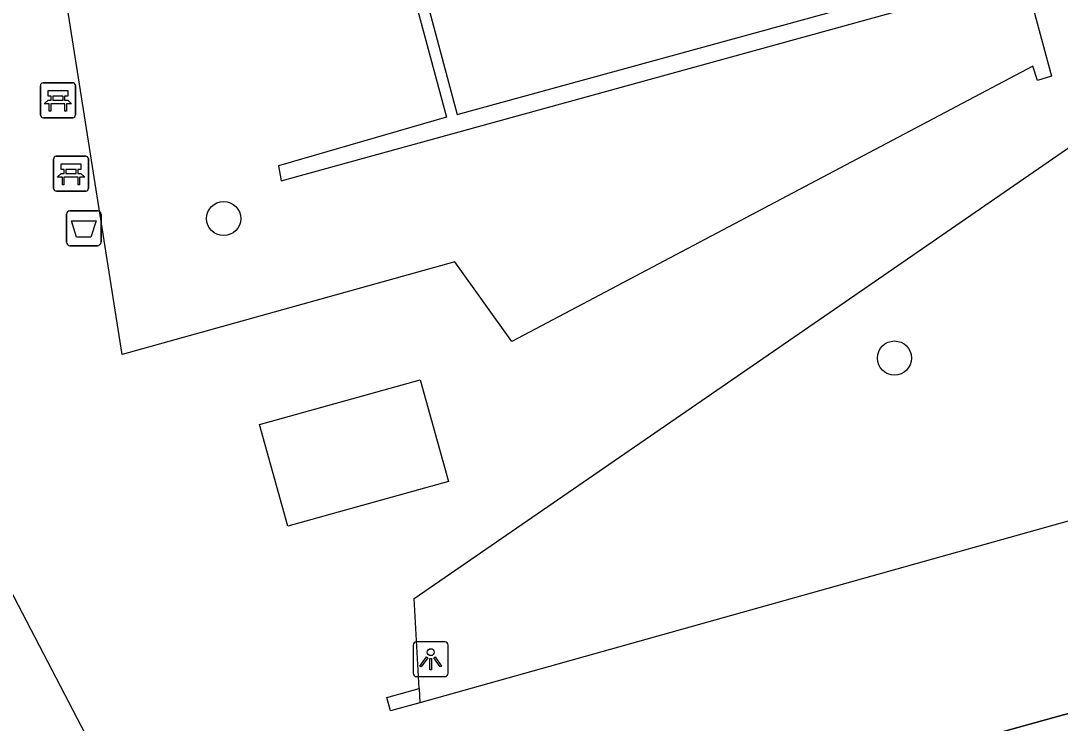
# Model space of a CAD drawing. Extents: x 159053 to 160041, y 380450 to 381422.
# Drawn here: x 159211.91 to 159241.67, y 381135.12 to 381155.22 of the extents above; entities that cross this region are included whole.
import ezdxf

# ---------------------------------------------------------------- set-up
doc = ezdxf.new("R2010")
doc.units = 0
for name, color, linetype in [('IMGEO_Afvalbak', 7, 'Continuous'), ('IMGEO_Bank', 7, 'Continuous'), ('IMGEO_Boom', 7, 'Continuous'), ('IMGEO_Lichtpunt', 7, 'Continuous'), ('IMGEO_Muur', 7, 'Continuous'), ('IMGEO_Pand', 7, 'Continuous'), ('IMGEO_Pand_overbouw', 7, 'Continuous'), ('IMGEO_Pand_vergunning_verleend', 7, 'Continuous'), ('IMGEO_Rijbaan_lokaal_open', 7, 'Continuous')]:
    doc.layers.add(name, color=color, linetype=linetype)

msp = doc.modelspace()

# ---------------------------------------------------------------- linework, layer by layer
at = {"layer": 'IMGEO_Afvalbak'}
for p, q in [((159213.214, 381148.888), (159213.214, 381149.688)), ((159213.214, 381149.688), (159213.214, 381148.888)), ((159213.314, 381149.788), (159214.104, 381149.788)), ((159214.104, 381149.788), (159213.314, 381149.788)), ((159214.204, 381149.688), (159214.204, 381148.888)), ((159214.204, 381148.888), (159214.204, 381149.688)), ((159214.104, 381148.788), (159213.314, 381148.788)), ((159213.314, 381148.788), (159214.104, 381148.788))]:
    msp.add_line(p, q, dxfattribs=at)
msp.add_lwpolyline([(159213.357, 381149.502), (159214.061, 381149.502), (159213.912, 381149.032), (159213.506, 381149.032), (159213.357, 381149.502)], dxfattribs=at)
for centre, start, end in [((159213.314, 381149.688), 90, 180), ((159213.314, 381149.688), 90, 180), ((159214.104, 381149.688), 0, 90), ((159214.104, 381149.688), 360, 90), ((159213.314, 381148.888), 180, 270), ((159213.314, 381148.888), 180, 270), ((159214.104, 381148.888), 270, 0), ((159214.104, 381148.888), 270, 0)]:
    msp.add_arc(centre, 0.1, start, end, dxfattribs=at)
at = {"layer": 'IMGEO_Bank'}
for p, q in [((159212.545, 381153.45), (159213.386, 381153.45)), ((159213.386, 381153.45), (159212.545, 381153.45)), ((159212.47, 381152.525), (159212.47, 381153.366)), ((159212.47, 381153.366), (159212.47, 381152.525)), ((159213.47, 381153.375), (159213.47, 381152.534)), ((159213.47, 381152.534), (159213.47, 381153.375)), ((159213.167, 381152.848), (159212.774, 381152.848)), ((159212.779, 381152.956), (159212.779, 381153.062)), ((159212.823, 381153.062), (159212.823, 381152.956)), ((159213.111, 381153.068), (159212.829, 381153.068)), ((159212.829, 381152.95), (159213.111, 381152.95)), ((159213.117, 381152.956), (159213.117, 381153.062)), ((159213.161, 381153.062), (159213.161, 381152.956)), ((159213.395, 381152.45), (159212.554, 381152.45)), ((159212.554, 381152.45), (159213.395, 381152.45)), ((159212.92, 381151.349), (159213.761, 381151.349)), ((159213.761, 381151.349), (159212.92, 381151.349)), ((159212.845, 381150.424), (159212.845, 381151.265)), ((159212.845, 381151.265), (159212.845, 381150.424)), ((159213.845, 381151.274), (159213.845, 381150.433)), ((159213.845, 381150.433), (159213.845, 381151.274)), ((159213.542, 381150.747), (159213.149, 381150.747)), ((159213.154, 381150.855), (159213.154, 381150.961)), ((159213.198, 381150.961), (159213.198, 381150.855)), ((159213.486, 381150.967), (159213.204, 381150.967)), ((159213.204, 381150.849), (159213.486, 381150.849)), ((159213.492, 381150.855), (159213.492, 381150.961)), ((159213.536, 381150.961), (159213.536, 381150.855)), ((159213.77, 381150.349), (159212.929, 381150.349)), ((159212.929, 381150.349), (159213.77, 381150.349))]:
    msp.add_line(p, q, dxfattribs=at)
for points in [[(159212.773, 381153.068), (159212.687, 381153.068), (159212.687, 381153.229), (159213.25, 381153.229), (159213.25, 381153.068), (159213.167, 381153.068)], [(159212.717, 381152.848), (159212.575, 381152.848), (159212.687, 381152.95), (159212.773, 381152.95)], [(159212.767, 381152.841), (159212.767, 381152.634), (159212.724, 381152.634), (159212.724, 381152.841)], [(159213.167, 381152.95), (159213.25, 381152.95), (159213.362, 381152.848), (159213.223, 381152.848)], [(159213.217, 381152.841), (159213.217, 381152.634), (159213.173, 381152.634), (159213.173, 381152.841)], [(159213.148, 381150.967), (159213.062, 381150.967), (159213.062, 381151.128), (159213.625, 381151.128), (159213.625, 381150.967), (159213.542, 381150.967)], [(159213.092, 381150.747), (159212.95, 381150.747), (159213.062, 381150.849), (159213.148, 381150.849)], [(159213.142, 381150.74), (159213.142, 381150.533), (159213.099, 381150.533), (159213.099, 381150.74)], [(159213.542, 381150.849), (159213.625, 381150.849), (159213.737, 381150.747), (159213.598, 381150.747)], [(159213.592, 381150.74), (159213.592, 381150.533), (159213.548, 381150.533), (159213.548, 381150.74)]]:
    msp.add_lwpolyline(points, dxfattribs=at)
for centre, radius, start, end in [((159212.548, 381153.372), 0.0779, 92.4484, 184.2845), ((159212.548, 381153.372), 0.0779, 92.4484, 184.2845), ((159213.392, 381153.372), 0.0779, 2.4484, 94.2845), ((159213.392, 381153.372), 0.0779, 2.4484, 94.2845), ((159212.717, 381152.841), 0.00671, 2.8957, 87.1043), ((159212.774, 381152.841), 0.00671, 92.8957, 177.1043), ((159212.772, 381153.061), 0.00671, 2.8957, 87.1043), ((159212.772, 381152.957), 0.00671, 272.8957, 357.1043), ((159212.829, 381153.061), 0.00671, 92.8957, 177.1043), ((159212.829, 381152.957), 0.00671, 182.8957, 267.1043), ((159213.111, 381153.061), 0.00671, 2.8957, 87.1043), ((159213.111, 381152.957), 0.00671, 272.8957, 357.1043), ((159213.168, 381153.061), 0.00671, 92.8957, 177.1043), ((159213.168, 381152.957), 0.00671, 182.8957, 267.1043), ((159213.166, 381152.841), 0.00671, 2.8957, 87.1043), ((159213.223, 381152.841), 0.00671, 92.8957, 177.1043), ((159212.548, 381152.528), 0.0779, 182.4484, 274.2845), ((159212.548, 381152.528), 0.0779, 182.4484, 274.2845), ((159213.392, 381152.528), 0.0779, 272.4484, 4.2845), ((159213.392, 381152.528), 0.0779, 272.4484, 4.2845), ((159212.923, 381151.271), 0.0779, 92.4484, 184.2845), ((159212.923, 381151.271), 0.0779, 92.4484, 184.2845), ((159213.767, 381151.271), 0.0779, 2.4484, 94.2845), ((159213.767, 381151.271), 0.0779, 2.4484, 94.2845), ((159213.092, 381150.74), 0.00671, 2.8957, 87.1043), ((159213.149, 381150.74), 0.00671, 92.8957, 177.1043), ((159213.147, 381150.96), 0.00671, 2.8957, 87.1043), ((159213.147, 381150.856), 0.00671, 272.8957, 357.1043), ((159213.204, 381150.96), 0.00671, 92.8957, 177.1043), ((159213.204, 381150.856), 0.00671, 182.8957, 267.1043), ((159213.486, 381150.96), 0.00671, 2.8957, 87.1043), ((159213.486, 381150.856), 0.00671, 272.8957, 357.1043), ((159213.543, 381150.96), 0.00671, 92.8957, 177.1043), ((159213.543, 381150.856), 0.00671, 182.8957, 267.1043), ((159213.541, 381150.74), 0.00671, 2.8957, 87.1043), ((159213.598, 381150.74), 0.00671, 92.8957, 177.1043), ((159212.923, 381150.427), 0.0779, 182.4484, 274.2845), ((159212.923, 381150.427), 0.0779, 182.4484, 274.2845), ((159213.767, 381150.427), 0.0779, 272.4484, 4.2845), ((159213.767, 381150.427), 0.0779, 272.4484, 4.2845)]:
    msp.add_arc(centre, radius, start, end, dxfattribs=at)
at = {"layer": 'IMGEO_Boom'}
for centre in [(159217.715, 381149.564), (159236.922, 381145.571)]:
    msp.add_circle(centre, 0.489, dxfattribs=at)
at = {"layer": 'IMGEO_Lichtpunt'}
for p, q in [((159223.145, 381137.356), (159223.145, 381136.549)), ((159223.145, 381137.356), (159223.145, 381136.549)), ((159224.047, 381137.451), (159223.239, 381137.451)), ((159224.047, 381137.451), (159223.239, 381137.451)), ((159224.141, 381136.549), (159224.141, 381137.356)), ((159224.141, 381136.549), (159224.141, 381137.356)), ((159223.239, 381136.455), (159224.047, 381136.455)), ((159223.239, 381136.455), (159224.047, 381136.455))]:
    msp.add_line(p, q, dxfattribs=at)
for points in [[(159223.519, 381137.02), (159223.558, 381136.992), (159223.37, 381136.73), (159223.332, 381136.757), (159223.519, 381137.02)], [(159223.621, 381136.972), (159223.668, 381136.972), (159223.668, 381136.65), (159223.621, 381136.65), (159223.621, 381136.972)], [(159223.731, 381136.992), (159223.769, 381137.019), (159223.956, 381136.757), (159223.917, 381136.729), (159223.731, 381136.992)]]:
    msp.add_lwpolyline(points, dxfattribs=at)
msp.add_circle((159223.644, 381137.154), 0.0994, dxfattribs=at)
for centre, start, end in [((159223.239, 381137.356), 90, 180), ((159223.239, 381137.356), 90, 180), ((159224.047, 381137.356), 0, 90), ((159224.047, 381137.356), 0, 90), ((159223.239, 381136.549), 180, 270), ((159223.239, 381136.549), 180, 270), ((159224.047, 381136.549), 270, 0), ((159224.047, 381136.549), 270, 360)]:
    msp.add_arc(centre, 0.0946, start, end, dxfattribs=at)
at = {"layer": 'IMGEO_Muur'}
for points in [[(159238.752, 381163.12), (159217.582, 381157.313), (159217.741, 381156.904), (159222.547, 381158.213), (159224.092, 381152.463), (159219.287, 381151.075), (159219.363, 381150.64), (159240.646, 381156.513)], [(159238.859, 381162.738), (159222.863, 381158.29), (159224.406, 381152.545), (159240.524, 381156.966)], [(159223.332, 381135.706), (159222.494, 381135.471), (159222.386, 381135.857), (159223.31, 381136.115)], [(159223.31, 381136.115), (159223.332, 381135.706)]]:
    msp.add_lwpolyline(points, dxfattribs=at)
at = {"layer": 'IMGEO_Pand'}
msp.add_lwpolyline([(159223.345, 381144.949), (159224.151, 381142.039), (159219.55, 381140.764), (159218.743, 381143.674), (159223.345, 381144.949)], dxfattribs=at)
at = {"layer": 'IMGEO_Pand_overbouw'}
msp.add_lwpolyline([(159249.617, 381146.417), (159253.067, 381147.375), (159252.059, 381151.007), (159248.609, 381150.05), (159244.524, 381164.774), (159216.821, 381157.087), (159215.484, 381161.905), (159146.712, 381142.823), (159144.149, 381142.112), (159127.074, 381137.375), (159127.322, 381136.481), (159127.96, 381134.183), (159128.847, 381130.986), (159129.855, 381127.353), (159132.702, 381117.091), (159133.413, 381114.528), (159135.79, 381105.961), (159251.903, 381138.179)], close=True, dxfattribs=at)
at = {"layer": 'IMGEO_Pand_vergunning_verleend'}
msp.add_lwpolyline([(159251.903, 381138.179), (159135.79, 381105.961), (159133.413, 381114.528), (159130.137, 381113.619), (159129.426, 381116.182), (159132.702, 381117.091), (159129.855, 381127.353), (159126.405, 381126.396), (159125.397, 381130.029), (159128.847, 381130.986), (159127.074, 381137.375), (159144.149, 381142.112), (159143.24, 381145.388), (159145.803, 381146.1), (159146.712, 381142.823), (159215.484, 381161.905), (159216.821, 381157.087), (159244.524, 381164.774), (159248.609, 381150.05), (159252.059, 381151.007), (159253.067, 381147.375), (159249.617, 381146.417), (159251.903, 381138.179)], dxfattribs=at)
at = {"layer": 'IMGEO_Rijbaan_lokaal_open'}
for points in [[(159240.646, 381156.513), (159241.419, 381153.64), (159241.021, 381153.516), (159240.888, 381153.929), (159225.962, 381146.043), (159224.336, 381148.322), (159214.807, 381145.673), (159213.126, 381156.324)], [(159203.863, 381153.784), (159214.36, 381133.638)], [(159223.31, 381136.115), (159223.172, 381138.688), (159235.509, 381147.184), (159241.997, 381151.652), (159244.716, 381141.698), (159223.332, 381135.706)]]:
    msp.add_lwpolyline(points, dxfattribs=at)

doc.saveas('drawing.dxf')
